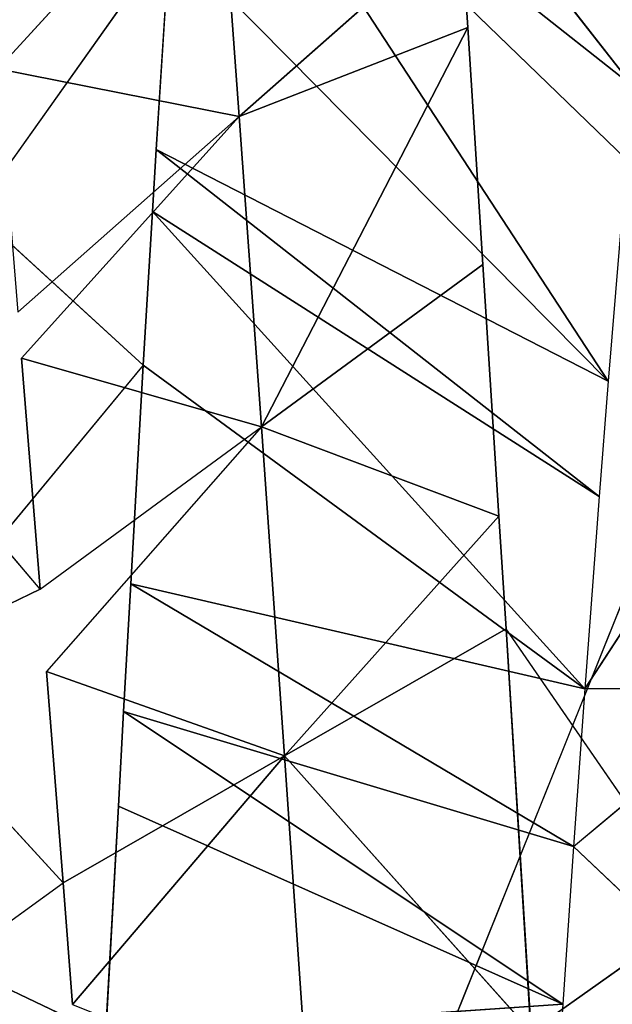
# Model space of a CAD drawing. Extents: x 0 to 40, y 0 to 81.9.
# Tile 556 of 623: x 33.783 to 34.075, y 75.34 to 75.826. Entities that reach past the tile are written whole.
import ezdxf

# ---------------------------------------------------------------- set-up
doc = ezdxf.new("R2010")
doc.units = 0
doc.header["$LTSCALE"] = 25.4
doc.layers.get('0').update_dxf_attribs({"color": 13, "linetype": 'CONTINUOUS'})

# ---------------------------------------------------------------- blocks, each defined once
blk = doc.blocks.new('ICE-TUBE-LED-S-8118_STL')
at = {"color": 0}
for p, q in [((75.86331, -11.6866, 47.42344), (75.97742, -11.58996, 47.36433)), ((75.82272, -11.60231, 47.44171), (75.71834, -11.69799, 47.48256)), ((75.86331, -11.6866, 47.42344), (75.82272, -11.60231, 47.44171)), ((75.65839, -11.61513, 47.50224), (75.71834, -11.69799, 47.48256)), ((75.64309, -11.71899, 44.1014), (75.68363, -11.63376, 44.11135)), ((75.97386, -11.73752, 44.21085), (75.86047, -11.64356, 44.16586)), ((75.97386, -11.73752, 44.21085), (76.0497, -11.65456, 44.24567)), ((76.18504, -11.75062, 44.31807), (76.0497, -11.65456, 44.24567)), ((76.09668, -11.785, 47.51411), (76.12013, -11.66578, 47.27227)), ((76.09668, -11.785, 47.51411), (76.12013, -11.66578, 47.27227)), ((76.23877, -11.7746, 47.42022), (76.12013, -11.66578, 47.27227)), ((76.23877, -11.7746, 47.42022), (76.12013, -11.66578, 47.27227)), ((75.86331, -11.6866, 47.42344), (75.97742, -11.67746, 47.36433)), ((75.9435, -11.79597, 47.59508), (75.97742, -11.67746, 47.36433)), ((75.9435, -11.79597, 47.59508), (75.97742, -11.67746, 47.36433)), ((76.09668, -11.785, 47.51411), (75.97742, -11.67746, 47.36433)), ((76.09668, -11.785, 47.51411), (76.00002, -11.67563, 47.35118)), ((75.86331, -11.6866, 47.42344), (75.9435, -11.79597, 47.59508)), ((75.71834, -11.69799, 47.48256), (75.82272, -11.68981, 47.44171)), ((75.78104, -11.80736, 47.66133), (75.82272, -11.68981, 47.44171)), ((75.78104, -11.80736, 47.66133), (75.82272, -11.68981, 47.44171)), ((75.9435, -11.79597, 47.59508), (75.82272, -11.68981, 47.44171)), ((75.65839, -11.70263, 47.50224), (75.71834, -11.69799, 47.48256)), ((75.71834, -11.69799, 47.48256), (75.78104, -11.80736, 47.66133)), ((75.71834, -11.69799, 47.48256), (75.78104, -11.80736, 47.66133)), ((75.65839, -11.70263, 47.50224), (75.78104, -11.80736, 47.66133)), ((75.65839, -11.70263, 47.50224), (75.78104, -11.80736, 47.66133)), ((75.64309, -11.71899, 44.1014), (75.65842, -11.94479, 44.49777)), ((75.64309, -11.71899, 44.1014), (75.65842, -11.94479, 44.49777)), ((75.75629, -11.72531, 44.13153), (75.64309, -11.71899, 44.1014)), ((75.75629, -11.72531, 44.13153), (75.65842, -11.94479, 44.49777)), ((75.75629, -11.72531, 44.13153), (75.65842, -11.94479, 44.49777)), ((75.80288, -11.72789, 44.14608), (75.73625, -11.95012, 44.52384)), ((75.80288, -11.72789, 44.14608), (75.73625, -11.95012, 44.52384)), ((75.80288, -11.72789, 44.14608), (75.75629, -11.72531, 44.13153)), ((75.86597, -11.73137, 44.16786), (75.80288, -11.72789, 44.14608)), ((75.86597, -11.73137, 44.16786), (75.73625, -11.95012, 44.52384)), ((75.86597, -11.73137, 44.16786), (75.73625, -11.95012, 44.52384)), ((75.86597, -11.73137, 44.16786), (75.81416, -11.95562, 44.55461)), ((75.86597, -11.73137, 44.16786), (75.81416, -11.95562, 44.55461)), ((75.97386, -11.73752, 44.21085), (75.86597, -11.73137, 44.16786)), ((75.97386, -11.73752, 44.21085), (75.81416, -11.95562, 44.55461)), ((75.97386, -11.73752, 44.21085), (75.81416, -11.95562, 44.55461)), ((76.0497, -11.74206, 44.24567), (75.97386, -11.73752, 44.21085)), ((75.81416, -11.95562, 44.55461), (76.0497, -11.74206, 44.24567)), ((75.81416, -11.95562, 44.55461), (76.0497, -11.74206, 44.24567)), ((76.0497, -11.74206, 44.24567), (75.90904, -11.9627, 44.59883)), ((76.0497, -11.74206, 44.24567), (75.90904, -11.9627, 44.59883)), ((76.08044, -11.74395, 44.26093), (76.0497, -11.74206, 44.24567)), ((76.08044, -11.74395, 44.26093), (75.90904, -11.9627, 44.59883)), ((76.08044, -11.74395, 44.26093), (75.90904, -11.9627, 44.59883)), ((76.08044, -11.74395, 44.26093), (75.96604, -11.96717, 44.62923)), ((76.08044, -11.74395, 44.26093), (75.96604, -11.96717, 44.62923)), ((76.18504, -11.75062, 44.31807), (76.08044, -11.74395, 44.26093)), ((76.18504, -11.75062, 44.31807), (75.96604, -11.96717, 44.62923)), ((76.18504, -11.75062, 44.31807), (75.96604, -11.96717, 44.62923)), ((75.96604, -11.96717, 44.62923), (76.28696, -11.7575, 44.38217)), ((75.96604, -11.96717, 44.62923), (76.28696, -11.7575, 44.38217)), ((76.28696, -11.7575, 44.38217), (76.07544, -11.97625, 44.69652)), ((76.28696, -11.7575, 44.38217), (76.07544, -11.97625, 44.69652)), ((76.28696, -11.7575, 44.38217), (76.11171, -11.97942, 44.72167)), ((76.28696, -11.7575, 44.38217), (76.11171, -11.97942, 44.72167)), ((76.38554, -11.76456, 44.45306), (76.11171, -11.97942, 44.72167)), ((76.38554, -11.76456, 44.45306), (76.11171, -11.97942, 44.72167)), ((76.09668, -11.785, 47.51411), (76.23877, -11.7746, 47.42022)), ((76.09668, -11.785, 47.51411), (76.23877, -11.7746, 47.42022)), ((75.9435, -11.79597, 47.59508), (76.09668, -11.785, 47.51411)), ((75.9435, -11.79597, 47.59508), (76.09668, -11.785, 47.51411)), ((76.14059, -11.89781, 47.70723), (76.09668, -11.785, 47.51411)), ((76.14059, -11.89781, 47.70723), (76.09668, -11.785, 47.51411)), ((76.19334, -11.89438, 47.67703), (76.09668, -11.785, 47.51411)), ((76.19334, -11.89438, 47.67703), (76.09668, -11.785, 47.51411)), ((75.9435, -11.79597, 47.59508), (75.78104, -11.80736, 47.66133)), ((75.9435, -11.79597, 47.59508), (75.78104, -11.80736, 47.66133)), ((75.89935, -11.91324, 47.81963), (75.9435, -11.79597, 47.59508)), ((75.89935, -11.91324, 47.81963), (75.9435, -11.79597, 47.59508)), ((76.02368, -11.90535, 47.76672), (75.9435, -11.79597, 47.59508)), ((76.02368, -11.90535, 47.76672), (75.9435, -11.79597, 47.59508)), ((76.14059, -11.89781, 47.70723), (75.9435, -11.79597, 47.59508)), ((76.14059, -11.89781, 47.70723), (75.9435, -11.79597, 47.59508)), ((75.6115, -11.81902, 47.71139), (75.78104, -11.80736, 47.66133)), ((75.6115, -11.81902, 47.71139), (75.78104, -11.80736, 47.66133)), ((75.78104, -11.80736, 47.66133), (75.64505, -11.92906, 47.89814)), ((75.78104, -11.80736, 47.66133), (75.64505, -11.92906, 47.89814)), ((75.84374, -11.91674, 47.84009), (75.78104, -11.80736, 47.66133)), ((75.89935, -11.91324, 47.81963), (75.78104, -11.80736, 47.66133)), ((75.84374, -11.91674, 47.84009), (75.78104, -11.80736, 47.66133)), ((75.89935, -11.91324, 47.81963), (75.78104, -11.80736, 47.66133)), ((76.14059, -11.89781, 47.70723), (76.02368, -11.90535, 47.76672)), ((76.19334, -11.89438, 47.67703), (76.14059, -11.89781, 47.70723)), ((76.02368, -11.90535, 47.76672), (75.89935, -11.91324, 47.81963)), ((75.84374, -11.91674, 47.84009), (75.64505, -11.92906, 47.89814)), ((75.84374, -11.91674, 47.84009), (75.64505, -11.92906, 47.89814)), ((75.70438, -12.01291, 47.88319), (75.84374, -11.91674, 47.84009)), ((75.89935, -11.91324, 47.81963), (75.84374, -11.91674, 47.84009)), ((75.70438, -12.01291, 47.88319), (75.64505, -11.92906, 47.89814)), ((75.65842, -11.94479, 44.49777), (75.55667, -11.93774, 44.4703)), ((75.73625, -11.95012, 44.52384), (75.65842, -11.94479, 44.49777)), ((75.73625, -11.95012, 44.52384), (75.65842, -12.03229, 44.49777)), ((75.81416, -11.95562, 44.55461), (75.73625, -11.95012, 44.52384)), ((75.73625, -11.95012, 44.52384), (75.81416, -12.04312, 44.55461)), ((75.90904, -11.9627, 44.59883), (75.81416, -11.95562, 44.55461)), ((75.81416, -12.04312, 44.55461), (75.81416, -11.95562, 44.55461)), ((75.96604, -12.05467, 44.62923), (75.81416, -11.95562, 44.55461)), ((75.96604, -11.96717, 44.62923), (75.90904, -11.9627, 44.59883)), ((76.07544, -11.97625, 44.69652), (75.96604, -11.96717, 44.62923))]:
    blk.add_line(p, q, dxfattribs=at)
mesh = blk.add_polyface(dxfattribs=at)
corners = [(81.99833, 18.65613, 0), (32.39832, 18.53461, 0), (32.39832, 18.65613, 0), (33.41051, 17.76106, 0), (34.4478, 16.85461, 0), (35.42089, 15.87956, 0), (36.32527, 14.84046, 0), (37.15673, 13.74214, 0), (37.91139, 12.58971, 0), (38.58575, 11.38851, 0), (39.17668, 10.14416, 0), (39.68142, 8.86242, 0), (40.09764, 7.54925, 0), (40.42338, 6.21078, 0), (40.65715, 4.85321, 0), (40.79784, 3.48288, 0), (40.84481, 2.10613, 0), (81.99833, -14.44387, 0), (33.41051, -13.5488, 0), (32.39832, -14.44387, 0), (32.39832, -14.32234, 0), (34.4478, -12.64234, 0), (35.42089, -11.6673, 0), (36.32527, -10.6282, 0), (37.15673, -9.52987, 0), (37.91139, -8.37744, 0), (38.58575, -7.17625, 0), (39.17668, -5.93189, 0), (39.68142, -4.65015, 0), (40.09764, -3.33699, 0), (40.42338, -1.99851, 0), (40.65715, -0.64095, 0), (40.79784, 0.72939, 0)]
mesh.append_faces([[corners[k] for k in face] for face in [(0, 1, 2), (18, 19, 20)]], dxfattribs={"vtx0": -1, "color": 0})
mesh.append_faces([[corners[k] for k in face] for face in [(1, 0, 3), (3, 0, 4), (4, 0, 5), (5, 0, 6), (6, 0, 7), (7, 0, 8), (8, 0, 9), (9, 0, 10), (10, 0, 11), (11, 0, 12), (12, 0, 13), (13, 0, 14), (14, 0, 15), (15, 0, 16), (19, 18, 17)]], dxfattribs={"vtx0": -1, "vtx1": -1, "color": 0})
mesh.append_faces([[corners[k] for k in face] for face in [(16, 0, 17), (17, 18, 21), (17, 21, 22), (17, 22, 23), (17, 23, 24), (17, 24, 25), (17, 25, 26), (17, 26, 27), (17, 27, 28), (17, 28, 29), (17, 29, 30), (17, 30, 31), (17, 31, 32), (17, 32, 16)]], dxfattribs={"vtx0": -1, "vtx2": -1, "color": 0})
mesh = blk.add_polyface(dxfattribs=at)
corners = [(81.99833, -14.44387, 92), (32.39832, -14.32234, 92), (32.39832, -14.44387, 92), (33.41051, -13.5488, 92), (34.4478, -12.64234, 92), (35.42089, -11.6673, 92), (36.32527, -10.6282, 92), (37.15673, -9.52987, 92), (37.91139, -8.37744, 92), (38.58575, -7.17625, 92), (39.17668, -5.93189, 92), (39.68142, -4.65015, 92), (40.09764, -3.33699, 92), (40.42338, -1.99851, 92), (40.65715, -0.64095, 92), (40.79784, 0.72939, 92), (40.84481, 2.10613, 92), (33.41051, 17.76106, 92), (32.39832, 18.65613, 92), (32.39832, 18.53461, 92), (81.99833, 18.65613, 92), (34.4478, 16.85461, 92), (35.42089, 15.87956, 92), (36.32527, 14.84046, 92), (37.15673, 13.74214, 92), (37.91139, 12.58971, 92), (38.58575, 11.38851, 92), (39.17668, 10.14416, 92), (39.68142, 8.86242, 92), (40.09764, 7.54925, 92), (40.42338, 6.21078, 92), (40.65715, 4.85321, 92), (40.79784, 3.48288, 92)]
mesh.append_faces([[corners[k] for k in face] for face in [(0, 1, 2), (17, 18, 19)]], dxfattribs={"vtx0": -1, "color": 0})
mesh.append_faces([[corners[k] for k in face] for face in [(1, 0, 3), (3, 0, 4), (4, 0, 5), (5, 0, 6), (6, 0, 7), (7, 0, 8), (8, 0, 9), (9, 0, 10), (10, 0, 11), (11, 0, 12), (12, 0, 13), (13, 0, 14), (14, 0, 15), (15, 0, 16), (18, 17, 20), (20, 16, 0)]], dxfattribs={"vtx0": -1, "vtx1": -1, "color": 0})
mesh.append_faces([[corners[k] for k in face] for face in [(20, 17, 21), (20, 21, 22), (20, 22, 23), (20, 23, 24), (20, 24, 25), (20, 25, 26), (20, 26, 27), (20, 27, 28), (20, 28, 29), (20, 29, 30), (20, 30, 31), (20, 31, 32), (20, 32, 16)]], dxfattribs={"vtx0": -1, "vtx2": -1, "color": 0})
mesh = blk.add_polyface(dxfattribs=at)
corners = [(82.19833, -12.64387, 2), (64.19833, 16.85613, 2), (64.19833, -12.64387, 2), (82.19833, 16.85613, 2)]
mesh.append_faces([[corners[k] for k in face] for face in [(0, 1, 2), (1, 0, 3)]], dxfattribs={"vtx0": -1, "color": 0})
mesh = blk.add_polyface(dxfattribs=at)
corners = [(64.19833, 16.85613, 90), (82.19833, -12.64387, 90), (64.19833, -12.64387, 90), (82.19833, 16.85613, 90)]
mesh.append_faces([[corners[k] for k in face] for face in [(0, 1, 2), (1, 0, 3)]], dxfattribs={"vtx0": -1, "color": 0})
mesh = blk.add_polyface(dxfattribs=at)
corners = [(75.97742, -11.58996, 47.36433), (75.82272, -11.60231, 47.44171), (75.86331, -11.6866, 47.42344)]
mesh.append_faces([[corners[k] for k in face] for face in [(0, 1, 2)]], dxfattribs={"color": 0})
mesh = blk.add_polyface(dxfattribs=at)
corners = [(75.82272, -11.60231, 47.44171), (75.65839, -11.61513, 47.50224), (75.71834, -11.69799, 47.48256)]
mesh.append_faces([[corners[k] for k in face] for face in [(0, 1, 2)]], dxfattribs={"color": 0})
mesh = blk.add_polyface(dxfattribs=at)
corners = [(75.68363, -11.63376, 44.11135), (75.64309, -11.71899, 44.1014), (75.54482, -11.62593, 44.08103)]
mesh.append_faces([[corners[k] for k in face] for face in [(0, 1, 2)]], dxfattribs={"color": 0})
mesh = blk.add_polyface(dxfattribs=at)
corners = [(76.0497, -11.65456, 44.24567), (75.97386, -11.73752, 44.21085), (75.86047, -11.64356, 44.16586)]
mesh.append_faces([[corners[k] for k in face] for face in [(0, 1, 2)]], dxfattribs={"color": 0})
mesh = blk.add_polyface(dxfattribs=at)
corners = [(76.1993, -11.66406, 44.32652), (76.18504, -11.75062, 44.31807), (76.0497, -11.65456, 44.24567)]
mesh.append_faces([[corners[k] for k in face] for face in [(0, 1, 2)]], dxfattribs={"color": 0})
mesh = blk.add_polyface(dxfattribs=at)
corners = [(76.23877, -11.7746, 47.42022), (76.24926, -11.65489, 47.16787), (76.12013, -11.66578, 47.27227)]
mesh.append_faces([[corners[k] for k in face] for face in [(0, 1, 2)]], dxfattribs={"color": 0})
mesh = blk.add_polyface(dxfattribs=at)
corners = [(76.09668, -11.785, 47.51411), (76.12013, -11.66578, 47.27227), (76.00002, -11.67563, 47.35118)]
mesh.append_faces([[corners[k] for k in face] for face in [(0, 1, 2)]], dxfattribs={"color": 0})
mesh = blk.add_polyface(dxfattribs=at)
corners = [(76.09668, -11.785, 47.51411), (76.23877, -11.7746, 47.42022), (76.12013, -11.66578, 47.27227)]
mesh.append_faces([[corners[k] for k in face] for face in [(0, 1, 2)]], dxfattribs={"color": 0})
mesh = blk.add_polyface(dxfattribs=at)
corners = [(75.9435, -11.79597, 47.59508), (75.97742, -11.67746, 47.36433), (75.86331, -11.6866, 47.42344)]
mesh.append_faces([[corners[k] for k in face] for face in [(0, 1, 2)]], dxfattribs={"color": 0})
mesh = blk.add_polyface(dxfattribs=at)
corners = [(75.9435, -11.79597, 47.59508), (76.09668, -11.785, 47.51411), (75.97742, -11.67746, 47.36433)]
mesh.append_faces([[corners[k] for k in face] for face in [(0, 1, 2)]], dxfattribs={"color": 0})
mesh = blk.add_polyface(dxfattribs=at)
corners = [(75.78104, -11.80736, 47.66133), (75.82272, -11.68981, 47.44171), (75.71834, -11.69799, 47.48256)]
mesh.append_faces([[corners[k] for k in face] for face in [(0, 1, 2)]], dxfattribs={"color": 0})
mesh = blk.add_polyface(dxfattribs=at)
corners = [(75.78104, -11.80736, 47.66133), (75.9435, -11.79597, 47.59508), (75.82272, -11.68981, 47.44171)]
mesh.append_faces([[corners[k] for k in face] for face in [(0, 1, 2)]], dxfattribs={"color": 0})
mesh = blk.add_polyface(dxfattribs=at)
corners = [(75.78104, -11.80736, 47.66133), (75.71834, -11.69799, 47.48256), (75.65839, -11.70263, 47.50224)]
mesh.append_faces([[corners[k] for k in face] for face in [(0, 1, 2)]], dxfattribs={"color": 0})
mesh = blk.add_polyface(dxfattribs=at)
corners = [(75.6115, -11.81902, 47.71139), (75.78104, -11.80736, 47.66133), (75.65839, -11.70263, 47.50224)]
mesh.append_faces([[corners[k] for k in face] for face in [(0, 1, 2)]], dxfattribs={"color": 0})
mesh = blk.add_polyface(dxfattribs=at)
corners = [(75.65842, -11.94479, 44.49777), (75.55667, -11.93774, 44.4703), (75.64309, -11.71899, 44.1014)]
mesh.append_faces([[corners[k] for k in face] for face in [(0, 1, 2)]], dxfattribs={"color": 0})
mesh = blk.add_polyface(dxfattribs=at)
corners = [(75.65842, -11.94479, 44.49777), (75.64309, -11.71899, 44.1014), (75.75629, -11.72531, 44.13153)]
mesh.append_faces([[corners[k] for k in face] for face in [(0, 1, 2)]], dxfattribs={"color": 0})
mesh = blk.add_polyface(dxfattribs=at)
corners = [(75.80288, -11.72789, 44.14608), (75.65842, -11.94479, 44.49777), (75.75629, -11.72531, 44.13153), (75.73625, -11.95012, 44.52384)]
mesh.append_faces([[corners[k] for k in face] for face in [(0, 1, 2), (1, 0, 3)]], dxfattribs={"vtx0": -1, "color": 0})
mesh = blk.add_polyface(dxfattribs=at)
corners = [(75.73625, -11.95012, 44.52384), (75.80288, -11.72789, 44.14608), (75.86597, -11.73137, 44.16786)]
mesh.append_faces([[corners[k] for k in face] for face in [(0, 1, 2)]], dxfattribs={"color": 0})
mesh = blk.add_polyface(dxfattribs=at)
corners = [(75.81416, -11.95562, 44.55461), (75.73625, -11.95012, 44.52384), (75.86597, -11.73137, 44.16786)]
mesh.append_faces([[corners[k] for k in face] for face in [(0, 1, 2)]], dxfattribs={"color": 0})
mesh = blk.add_polyface(dxfattribs=at)
corners = [(75.81416, -11.95562, 44.55461), (75.86597, -11.73137, 44.16786), (75.97386, -11.73752, 44.21085)]
mesh.append_faces([[corners[k] for k in face] for face in [(0, 1, 2)]], dxfattribs={"color": 0})
mesh = blk.add_polyface(dxfattribs=at)
corners = [(75.81416, -11.95562, 44.55461), (75.97386, -11.73752, 44.21085), (76.0497, -11.74206, 44.24567)]
mesh.append_faces([[corners[k] for k in face] for face in [(0, 1, 2)]], dxfattribs={"color": 0})
mesh = blk.add_polyface(dxfattribs=at)
corners = [(75.90904, -11.9627, 44.59883), (75.81416, -11.95562, 44.55461), (76.0497, -11.74206, 44.24567)]
mesh.append_faces([[corners[k] for k in face] for face in [(0, 1, 2)]], dxfattribs={"color": 0})
mesh = blk.add_polyface(dxfattribs=at)
corners = [(75.90904, -11.9627, 44.59883), (76.0497, -11.74206, 44.24567), (76.08044, -11.74395, 44.26093)]
mesh.append_faces([[corners[k] for k in face] for face in [(0, 1, 2)]], dxfattribs={"color": 0})
mesh = blk.add_polyface(dxfattribs=at)
corners = [(75.96604, -11.96717, 44.62923), (75.90904, -11.9627, 44.59883), (76.08044, -11.74395, 44.26093)]
mesh.append_faces([[corners[k] for k in face] for face in [(0, 1, 2)]], dxfattribs={"color": 0})
mesh = blk.add_polyface(dxfattribs=at)
corners = [(75.96604, -11.96717, 44.62923), (76.08044, -11.74395, 44.26093), (76.18504, -11.75062, 44.31807)]
mesh.append_faces([[corners[k] for k in face] for face in [(0, 1, 2)]], dxfattribs={"color": 0})
mesh = blk.add_polyface(dxfattribs=at)
corners = [(75.96604, -11.96717, 44.62923), (76.18504, -11.75062, 44.31807), (76.28696, -11.7575, 44.38217)]
mesh.append_faces([[corners[k] for k in face] for face in [(0, 1, 2)]], dxfattribs={"color": 0})
mesh = blk.add_polyface(dxfattribs=at)
corners = [(76.07544, -11.97625, 44.69652), (75.96604, -11.96717, 44.62923), (76.28696, -11.7575, 44.38217)]
mesh.append_faces([[corners[k] for k in face] for face in [(0, 1, 2)]], dxfattribs={"color": 0})
mesh = blk.add_polyface(dxfattribs=at)
corners = [(76.11171, -11.97942, 44.72167), (76.07544, -11.97625, 44.69652), (76.28696, -11.7575, 44.38217)]
mesh.append_faces([[corners[k] for k in face] for face in [(0, 1, 2)]], dxfattribs={"color": 0})
mesh = blk.add_polyface(dxfattribs=at)
corners = [(76.11171, -11.97942, 44.72167), (76.28696, -11.7575, 44.38217), (76.38554, -11.76456, 44.45306)]
mesh.append_faces([[corners[k] for k in face] for face in [(0, 1, 2)]], dxfattribs={"color": 0})
mesh = blk.add_polyface(dxfattribs=at)
corners = [(76.23107, -11.99051, 44.81601), (76.11171, -11.97942, 44.72167), (76.38554, -11.76456, 44.45306)]
mesh.append_faces([[corners[k] for k in face] for face in [(0, 1, 2)]], dxfattribs={"color": 0})
mesh = blk.add_polyface(dxfattribs=at)
corners = [(76.19334, -11.89438, 47.67703), (76.23877, -11.7746, 47.42022), (76.09668, -11.785, 47.51411)]
mesh.append_faces([[corners[k] for k in face] for face in [(0, 1, 2)]], dxfattribs={"color": 0})
mesh = blk.add_polyface(dxfattribs=at)
corners = [(76.14059, -11.89781, 47.70723), (76.09668, -11.785, 47.51411), (75.9435, -11.79597, 47.59508)]
mesh.append_faces([[corners[k] for k in face] for face in [(0, 1, 2)]], dxfattribs={"color": 0})
mesh = blk.add_polyface(dxfattribs=at)
corners = [(76.14059, -11.89781, 47.70723), (76.19334, -11.89438, 47.67703), (76.09668, -11.785, 47.51411)]
mesh.append_faces([[corners[k] for k in face] for face in [(0, 1, 2)]], dxfattribs={"color": 0})
mesh = blk.add_polyface(dxfattribs=at)
corners = [(75.89935, -11.91324, 47.81963), (75.9435, -11.79597, 47.59508), (75.78104, -11.80736, 47.66133)]
mesh.append_faces([[corners[k] for k in face] for face in [(0, 1, 2)]], dxfattribs={"color": 0})
mesh = blk.add_polyface(dxfattribs=at)
corners = [(75.89935, -11.91324, 47.81963), (76.02368, -11.90535, 47.76672), (75.9435, -11.79597, 47.59508)]
mesh.append_faces([[corners[k] for k in face] for face in [(0, 1, 2)]], dxfattribs={"color": 0})
mesh = blk.add_polyface(dxfattribs=at)
corners = [(76.02368, -11.90535, 47.76672), (76.14059, -11.89781, 47.70723), (75.9435, -11.79597, 47.59508)]
mesh.append_faces([[corners[k] for k in face] for face in [(0, 1, 2)]], dxfattribs={"color": 0})
mesh = blk.add_polyface(dxfattribs=at)
corners = [(75.64505, -11.92906, 47.89814), (75.78104, -11.80736, 47.66133), (75.6115, -11.81902, 47.71139)]
mesh.append_faces([[corners[k] for k in face] for face in [(0, 1, 2)]], dxfattribs={"color": 0})
mesh = blk.add_polyface(dxfattribs=at)
corners = [(75.64505, -11.92906, 47.89814), (75.84374, -11.91674, 47.84009), (75.78104, -11.80736, 47.66133)]
mesh.append_faces([[corners[k] for k in face] for face in [(0, 1, 2)]], dxfattribs={"color": 0})
mesh = blk.add_polyface(dxfattribs=at)
corners = [(75.84374, -11.91674, 47.84009), (75.89935, -11.91324, 47.81963), (75.78104, -11.80736, 47.66133)]
mesh.append_faces([[corners[k] for k in face] for face in [(0, 1, 2)]], dxfattribs={"color": 0})
mesh = blk.add_polyface(dxfattribs=at)
corners = [(75.84374, -11.91674, 47.84009), (75.64505, -11.92906, 47.89814), (75.70438, -12.01291, 47.88319)]
mesh.append_faces([[corners[k] for k in face] for face in [(0, 1, 2)]], dxfattribs={"color": 0})
mesh = blk.add_polyface(dxfattribs=at)
corners = [(75.65842, -12.03229, 44.49777), (75.49503, -12.02092, 44.45716), (75.55667, -11.93774, 44.4703)]
mesh.append_faces([[corners[k] for k in face] for face in [(0, 1, 2)]], dxfattribs={"color": 0})
mesh = blk.add_polyface(dxfattribs=at)
corners = [(75.81416, -12.04312, 44.55461), (75.65842, -12.03229, 44.49777), (75.73625, -11.95012, 44.52384)]
mesh.append_faces([[corners[k] for k in face] for face in [(0, 1, 2)]], dxfattribs={"color": 0})
mesh = blk.add_polyface(dxfattribs=at)
corners = [(75.96604, -12.05467, 44.62923), (75.81416, -12.04312, 44.55461), (75.81416, -11.95562, 44.55461)]
mesh.append_faces([[corners[k] for k in face] for face in [(0, 1, 2)]], dxfattribs={"color": 0})

msp = doc.modelspace()

# ---------------------------------------------------------------- block references
at = {"color": 8, "rotation": 90.00000000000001}
msp.add_blockref('ICE-TUBE-LED-S-8118_STL', (22.10613, -0.3188, 254.70001), dxfattribs=at)

doc.saveas('drawing.dxf')
